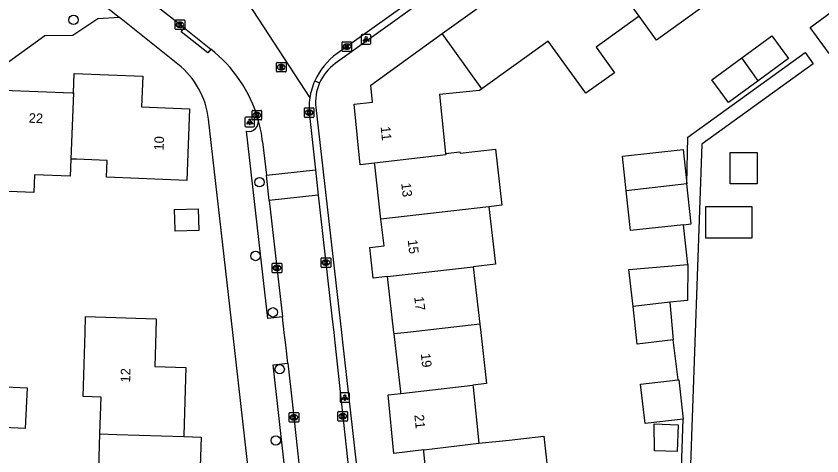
# Model space of a CAD drawing. Extents: x 158461 to 159795, y 387220 to 388672.
# Drawn here: x 159340 to 159424, y 387737.1 to 387783 of the extents above; entities that cross this region are included whole.
import ezdxf

# ---------------------------------------------------------------- set-up
doc = ezdxf.new("R2010")
doc.units = 0
for name, color, linetype in [('IMGEO_Boom', 7, 'Continuous'), ('IMGEO_Kolk', 7, 'Continuous'), ('IMGEO_Lichtpunt', 7, 'Continuous'), ('IMGEO_Pand', 7, 'Continuous'), ('IMGEO_Pand_nummerreeks', 7, 'Continuous'), ('IMGEO_Rijbaan_lokaal_open', 7, 'Continuous'), ('IMGEO_Rioolput', 7, 'Continuous'), ('IMGEO_Voetpad_open', 7, 'Continuous')]:
    doc.layers.add(name, color=color, linetype=linetype)

msp = doc.modelspace()

# ---------------------------------------------------------------- linework, layer by layer
at = {"layer": 'IMGEO_Boom'}
for centre in [(159345.985, 387782.578), (159365.374, 387765.653), (159364.968, 387757.97), (159366.768, 387752.095), (159367.476, 387746.155), (159367.069, 387738.739)]:
    msp.add_circle(centre, 0.489, dxfattribs=at)
at = {"layer": 'IMGEO_Kolk'}
for p, q in [((159356.576, 387781.651), (159356.576, 387782.503)), ((159356.651, 387782.577), (159357.503, 387782.577)), ((159357.064, 387782.357), (159357.089, 387782.357)), ((159357.577, 387782.503), (159357.577, 387781.651)), ((159357.503, 387781.577), (159356.651, 387781.577)), ((159357.087, 387781.797), (159357.062, 387781.797)), ((159373.981, 387779.37), (159373.981, 387780.222)), ((159374.056, 387780.296), (159374.908, 387780.296)), ((159374.492, 387779.516), (159374.467, 387779.516)), ((159374.469, 387780.076), (159374.494, 387780.076)), ((159374.982, 387780.222), (159374.982, 387779.37)), ((159374.908, 387779.296), (159374.056, 387779.296)), ((159364.593, 387772.225), (159364.593, 387773.077)), ((159364.668, 387773.151), (159365.52, 387773.151)), ((159365.081, 387772.931), (159365.106, 387772.931)), ((159365.594, 387773.077), (159365.594, 387772.225)), ((159370.049, 387772.487), (159370.049, 387773.339)), ((159370.124, 387773.413), (159370.976, 387773.413)), ((159370.537, 387773.193), (159370.562, 387773.193)), ((159371.05, 387773.339), (159371.05, 387772.487)), ((159365.52, 387772.151), (159364.668, 387772.151)), ((159365.104, 387772.371), (159365.079, 387772.371)), ((159370.976, 387772.413), (159370.124, 387772.413)), ((159370.56, 387772.633), (159370.535, 387772.633)), ((159371.795, 387756.85), (159371.795, 387757.702)), ((159371.87, 387757.776), (159372.722, 387757.776)), ((159372.796, 387757.702), (159372.796, 387756.85)), ((159366.693, 387756.298), (159366.693, 387757.15)), ((159366.768, 387757.224), (159367.62, 387757.224)), ((159367.181, 387757.004), (159367.206, 387757.004)), ((159367.694, 387757.15), (159367.694, 387756.298)), ((159372.306, 387756.996), (159372.281, 387756.996)), ((159372.283, 387757.556), (159372.308, 387757.556)), ((159367.62, 387756.224), (159366.768, 387756.224)), ((159367.204, 387756.444), (159367.179, 387756.444)), ((159372.722, 387756.776), (159371.87, 387756.776)), ((159373.554, 387740.833), (159373.554, 387741.685)), ((159373.629, 387741.759), (159374.481, 387741.759)), ((159374.555, 387741.685), (159374.555, 387740.833)), ((159368.464, 387740.718), (159368.464, 387741.57)), ((159368.539, 387741.644), (159369.391, 387741.644)), ((159368.975, 387740.864), (159368.95, 387740.864)), ((159368.952, 387741.424), (159368.977, 387741.424)), ((159369.465, 387741.57), (159369.465, 387740.718)), ((159374.065, 387740.979), (159374.04, 387740.979)), ((159374.042, 387741.539), (159374.067, 387741.539)), ((159369.391, 387740.644), (159368.539, 387740.644)), ((159374.481, 387740.759), (159373.629, 387740.759))]:
    msp.add_line(p, q, dxfattribs=at)
for points in [[(159356.576, 387781.651), (159356.576, 387782.503)], [(159356.651, 387782.577), (159357.503, 387782.577)], [(159356.897, 387782.277), (159357.02, 387782.277), (159357.02, 387782.126), (159357.15, 387782.277), (159357.314, 387782.277), (159357.168, 387782.126), (159357.321, 387781.877), (159357.169, 387781.877), (159357.084, 387782.041), (159357.02, 387781.974), (159357.02, 387781.877), (159356.897, 387781.877), (159356.897, 387782.277)], [(159357.577, 387782.503), (159357.577, 387781.651)], [(159357.503, 387781.577), (159356.651, 387781.577)], [(159373.981, 387779.37), (159373.981, 387780.222)], [(159374.056, 387780.296), (159374.908, 387780.296)], [(159374.302, 387779.996), (159374.425, 387779.996), (159374.425, 387779.845), (159374.555, 387779.996), (159374.719, 387779.996), (159374.573, 387779.845), (159374.726, 387779.596), (159374.574, 387779.596), (159374.489, 387779.76), (159374.425, 387779.693), (159374.425, 387779.596), (159374.302, 387779.596), (159374.302, 387779.996)], [(159374.982, 387780.222), (159374.982, 387779.37)], [(159374.908, 387779.296), (159374.056, 387779.296)], [(159364.593, 387772.225), (159364.593, 387773.077)], [(159364.668, 387773.151), (159365.52, 387773.151)], [(159364.914, 387772.851), (159365.037, 387772.851), (159365.037, 387772.7), (159365.167, 387772.851), (159365.331, 387772.851), (159365.185, 387772.7), (159365.338, 387772.451), (159365.186, 387772.451), (159365.101, 387772.615), (159365.037, 387772.548), (159365.037, 387772.451), (159364.914, 387772.451), (159364.914, 387772.851)], [(159365.594, 387773.077), (159365.594, 387772.225)], [(159370.049, 387772.487), (159370.049, 387773.339)], [(159370.124, 387773.413), (159370.976, 387773.413)], [(159370.37, 387773.113), (159370.493, 387773.113), (159370.493, 387772.962), (159370.623, 387773.113), (159370.787, 387773.113), (159370.641, 387772.962), (159370.794, 387772.713), (159370.642, 387772.713), (159370.557, 387772.877), (159370.493, 387772.81), (159370.493, 387772.713), (159370.37, 387772.713), (159370.37, 387773.113)], [(159371.05, 387773.339), (159371.05, 387772.487)], [(159365.52, 387772.151), (159364.668, 387772.151)], [(159370.976, 387772.413), (159370.124, 387772.413)], [(159371.795, 387756.85), (159371.795, 387757.702)], [(159371.87, 387757.776), (159372.722, 387757.776)], [(159372.796, 387757.702), (159372.796, 387756.85)], [(159366.693, 387756.298), (159366.693, 387757.15)], [(159366.768, 387757.224), (159367.62, 387757.224)], [(159367.014, 387756.924), (159367.137, 387756.924), (159367.137, 387756.773), (159367.267, 387756.924), (159367.431, 387756.924), (159367.285, 387756.773), (159367.438, 387756.524), (159367.286, 387756.524), (159367.201, 387756.688), (159367.137, 387756.621), (159367.137, 387756.524), (159367.014, 387756.524), (159367.014, 387756.924)], [(159367.694, 387757.15), (159367.694, 387756.298)], [(159372.116, 387757.476), (159372.239, 387757.476), (159372.239, 387757.325), (159372.369, 387757.476), (159372.533, 387757.476), (159372.387, 387757.325), (159372.54, 387757.076), (159372.388, 387757.076), (159372.303, 387757.24), (159372.239, 387757.173), (159372.239, 387757.076), (159372.116, 387757.076), (159372.116, 387757.476)], [(159367.62, 387756.224), (159366.768, 387756.224)], [(159372.722, 387756.776), (159371.87, 387756.776)], [(159373.554, 387740.833), (159373.554, 387741.685)], [(159373.629, 387741.759), (159374.481, 387741.759)], [(159374.555, 387741.685), (159374.555, 387740.833)], [(159368.464, 387740.718), (159368.464, 387741.57)], [(159368.539, 387741.644), (159369.391, 387741.644)], [(159368.785, 387741.344), (159368.908, 387741.344), (159368.908, 387741.193), (159369.038, 387741.344), (159369.202, 387741.344), (159369.056, 387741.193), (159369.209, 387740.944), (159369.057, 387740.944), (159368.972, 387741.108), (159368.908, 387741.041), (159368.908, 387740.944), (159368.785, 387740.944), (159368.785, 387741.344)], [(159369.465, 387741.57), (159369.465, 387740.718)], [(159373.875, 387741.459), (159373.998, 387741.459), (159373.998, 387741.308), (159374.128, 387741.459), (159374.292, 387741.459), (159374.146, 387741.308), (159374.299, 387741.059), (159374.147, 387741.059), (159374.062, 387741.223), (159373.998, 387741.156), (159373.998, 387741.059), (159373.875, 387741.059), (159373.875, 387741.459)], [(159369.391, 387740.644), (159368.539, 387740.644)], [(159374.481, 387740.759), (159373.629, 387740.759)]]:
    msp.add_lwpolyline(points, dxfattribs=at)
for centre, start, end in [((159356.653, 387782.501), 91.55205, 178.44795), ((159356.653, 387782.501), 91.55205, 178.44795), ((159357.501, 387782.501), 1.55205, 88.44795), ((159357.501, 387782.501), 1.55205, 88.44795), ((159356.653, 387781.653), 181.55205, 268.44795), ((159356.653, 387781.653), 181.55205, 268.44795), ((159357.501, 387781.653), 271.55205, 358.44795), ((159357.501, 387781.653), 271.55205, 358.44795), ((159374.058, 387780.22), 91.55205, 178.44795), ((159374.058, 387780.22), 91.55205, 178.44795), ((159374.906, 387780.22), 1.55205, 88.44795), ((159374.906, 387780.22), 1.55205, 88.44795), ((159374.058, 387779.372), 181.55205, 268.44795), ((159374.058, 387779.372), 181.55205, 268.44795), ((159374.906, 387779.372), 271.55205, 358.44795), ((159374.906, 387779.372), 271.55205, 358.44795), ((159364.67, 387773.075), 91.55205, 178.44795), ((159364.67, 387773.075), 91.55205, 178.44795), ((159365.518, 387773.075), 1.55205, 88.44795), ((159365.518, 387773.075), 1.55205, 88.44795), ((159370.126, 387773.337), 91.55205, 178.44795), ((159370.126, 387773.337), 91.55205, 178.44795), ((159370.974, 387773.337), 1.55205, 88.44795), ((159370.974, 387773.337), 1.55205, 88.44795), ((159364.67, 387772.227), 181.55205, 268.44795), ((159364.67, 387772.227), 181.55205, 268.44795), ((159365.518, 387772.227), 271.55205, 358.44795), ((159365.518, 387772.227), 271.55205, 358.44795), ((159370.126, 387772.489), 181.55205, 268.44795), ((159370.126, 387772.489), 181.55205, 268.44795), ((159370.974, 387772.489), 271.55205, 358.44795), ((159370.974, 387772.489), 271.55205, 358.44795), ((159371.872, 387757.7), 91.55205, 178.44795), ((159371.872, 387757.7), 91.55205, 178.44795), ((159372.72, 387757.7), 1.55205, 88.44795), ((159372.72, 387757.7), 1.55205, 88.44795), ((159366.77, 387757.148), 91.55205, 178.44795), ((159366.77, 387757.148), 91.55205, 178.44795), ((159367.618, 387757.148), 1.55205, 88.44795), ((159367.618, 387757.148), 1.55205, 88.44795), ((159371.872, 387756.852), 181.55205, 268.44795), ((159371.872, 387756.852), 181.55205, 268.44795), ((159372.72, 387756.852), 271.55205, 358.44795), ((159372.72, 387756.852), 271.55205, 358.44795), ((159366.77, 387756.3), 181.55205, 268.44795), ((159366.77, 387756.3), 181.55205, 268.44795), ((159367.618, 387756.3), 271.55205, 358.44795), ((159367.618, 387756.3), 271.55205, 358.44795), ((159373.631, 387741.683), 91.55205, 178.44795), ((159373.631, 387741.683), 91.55205, 178.44795), ((159374.479, 387741.683), 1.55205, 88.44795), ((159374.479, 387741.683), 1.55205, 88.44795), ((159368.541, 387741.568), 91.55205, 178.44795), ((159368.541, 387741.568), 91.55205, 178.44795), ((159369.389, 387741.568), 1.55205, 88.44795), ((159369.389, 387741.568), 1.55205, 88.44795), ((159373.631, 387740.835), 181.55205, 268.44795), ((159373.631, 387740.835), 181.55205, 268.44795), ((159374.479, 387740.835), 271.55205, 358.44795), ((159374.479, 387740.835), 271.55205, 358.44795), ((159368.541, 387740.72), 181.55205, 268.44795), ((159368.541, 387740.72), 181.55205, 268.44795), ((159369.389, 387740.72), 271.55205, 358.44795), ((159369.389, 387740.72), 271.55205, 358.44795)]:
    msp.add_arc(centre, 0.0765, start, end, dxfattribs=at)
for centre, major_axis, ratio, start_param, end_param in [((159357.063, 387782.077), (-0.387, 0.002), 0.722429, 4.712389, 7.853982), ((159357.088, 387782.077), (-0.39, 0.002), 0.717154, 1.570796, 4.712389), ((159374.468, 387779.796), (-0.387, 0.002), 0.722429, 4.712389, 7.853982), ((159374.493, 387779.796), (-0.39, 0.002), 0.717154, 1.570796, 4.712389), ((159365.08, 387772.651), (-0.387, 0.002), 0.722429, 4.712389, 7.853982), ((159365.105, 387772.651), (-0.39, 0.002), 0.717154, 1.570796, 4.712389), ((159370.536, 387772.913), (-0.387, 0.002), 0.722429, 4.712389, 7.853982), ((159370.561, 387772.913), (-0.39, 0.002), 0.717154, 1.570796, 4.712389), ((159367.18, 387756.724), (-0.387, 0.002), 0.722429, 4.712389, 7.853982), ((159367.205, 387756.724), (-0.39, 0.002), 0.717154, 1.570796, 4.712389), ((159372.282, 387757.276), (-0.387, 0.002), 0.722429, 4.712389, 7.853982), ((159372.307, 387757.276), (-0.39, 0.002), 0.717154, 1.570796, 4.712389), ((159368.951, 387741.144), (-0.387, 0.002), 0.722429, 4.712389, 7.853982), ((159368.976, 387741.144), (-0.39, 0.002), 0.717154, 1.570796, 4.712389), ((159374.041, 387741.259), (-0.387, 0.002), 0.722429, 4.712389, 7.853982), ((159374.066, 387741.259), (-0.39, 0.002), 0.717154, 1.570796, 4.712389)]:
    msp.add_ellipse(centre, major_axis=major_axis, ratio=ratio, start_param=start_param, end_param=end_param, dxfattribs=at)
at = {"layer": 'IMGEO_Lichtpunt'}
for p, q in [((159375.987, 387780.958), (159375.987, 387780.151)), ((159375.987, 387780.958), (159375.987, 387780.151)), ((159376.889, 387781.053), (159376.081, 387781.053)), ((159376.889, 387781.053), (159376.081, 387781.053)), ((159376.983, 387780.151), (159376.983, 387780.958)), ((159376.983, 387780.151), (159376.983, 387780.958)), ((159376.081, 387780.057), (159376.889, 387780.057)), ((159376.081, 387780.057), (159376.889, 387780.057)), ((159363.851, 387772.351), (159363.851, 387771.544)), ((159363.851, 387772.351), (159363.851, 387771.544)), ((159364.753, 387772.446), (159363.945, 387772.446)), ((159364.753, 387772.446), (159363.945, 387772.446)), ((159364.847, 387771.544), (159364.847, 387772.351)), ((159364.847, 387771.544), (159364.847, 387772.351)), ((159363.945, 387771.45), (159364.753, 387771.45)), ((159363.945, 387771.45), (159364.753, 387771.45)), ((159373.776, 387743.613), (159373.776, 387742.806)), ((159373.776, 387743.613), (159373.776, 387742.806)), ((159374.678, 387743.708), (159373.87, 387743.708)), ((159374.678, 387743.708), (159373.87, 387743.708)), ((159374.772, 387742.806), (159374.772, 387743.613)), ((159374.772, 387742.806), (159374.772, 387743.613)), ((159373.87, 387742.712), (159374.678, 387742.712)), ((159373.87, 387742.712), (159374.678, 387742.712))]:
    msp.add_line(p, q, dxfattribs=at)
for points in [[(159376.361, 387780.622), (159376.4, 387780.594), (159376.212, 387780.332), (159376.174, 387780.359), (159376.361, 387780.622)], [(159376.463, 387780.574), (159376.51, 387780.574), (159376.51, 387780.252), (159376.463, 387780.252), (159376.463, 387780.574)], [(159376.573, 387780.594), (159376.611, 387780.621), (159376.798, 387780.359), (159376.759, 387780.331), (159376.573, 387780.594)], [(159364.225, 387772.015), (159364.264, 387771.987), (159364.076, 387771.725), (159364.038, 387771.752), (159364.225, 387772.015)], [(159364.327, 387771.967), (159364.374, 387771.967), (159364.374, 387771.645), (159364.327, 387771.645), (159364.327, 387771.967)], [(159364.437, 387771.987), (159364.475, 387772.014), (159364.662, 387771.752), (159364.623, 387771.724), (159364.437, 387771.987)], [(159374.15, 387743.277), (159374.189, 387743.249), (159374.001, 387742.987), (159373.963, 387743.014), (159374.15, 387743.277)], [(159374.252, 387743.229), (159374.299, 387743.229), (159374.299, 387742.907), (159374.252, 387742.907), (159374.252, 387743.229)], [(159374.362, 387743.249), (159374.4, 387743.276), (159374.587, 387743.014), (159374.548, 387742.986), (159374.362, 387743.249)]]:
    msp.add_lwpolyline(points, dxfattribs=at)
for centre in [(159376.486, 387780.756), (159364.35, 387772.149), (159374.275, 387743.411)]:
    msp.add_circle(centre, 0.0994, dxfattribs=at)
for centre, start, end in [((159376.081, 387780.958), 90, 180), ((159376.081, 387780.958), 90, 180), ((159376.889, 387780.958), 0, 90), ((159376.889, 387780.958), 0, 90), ((159376.081, 387780.151), 180, 270), ((159376.081, 387780.151), 180, 270), ((159376.889, 387780.151), 270, 0), ((159376.889, 387780.151), 270, 360), ((159363.945, 387772.351), 90, 180), ((159363.945, 387772.351), 90, 180), ((159364.753, 387772.351), 0, 90), ((159364.753, 387772.351), 0, 90), ((159363.945, 387771.544), 180, 270), ((159363.945, 387771.544), 180, 270), ((159364.753, 387771.544), 270, 0), ((159364.753, 387771.544), 270, 360), ((159373.87, 387743.613), 90, 180), ((159373.87, 387743.613), 90, 180), ((159374.678, 387743.613), 0, 90), ((159374.678, 387743.613), 0, 90), ((159373.87, 387742.806), 180, 270), ((159373.87, 387742.806), 180, 270), ((159374.678, 387742.806), 270, 0), ((159374.678, 387742.806), 270, 360)]:
    msp.add_arc(centre, 0.0946, start, end, dxfattribs=at)
at = {"layer": 'IMGEO_Pand'}
for points in [[(159384.435, 387781.15), (159398.814, 387791.495), (159399.667, 387790.31)], [(159404.957, 387782.973), (159399.667, 387790.31)], [(159411.756, 387784.056), (159406.763, 387780.463), (159404.957, 387782.973)], [(159422.797, 387781.784), (159426.051, 387784.18), (159428.032, 387781.491), (159424.778, 387779.094), (159422.797, 387781.784)], [(159404.957, 387782.973), (159400.465, 387779.741), (159402.383, 387777.078), (159399.397, 387774.93), (159395.473, 387780.38), (159388.561, 387775.407)], [(159377.368, 387767.655), (159375.869, 387767.483), (159375.235, 387773.804), (159377.156, 387773.997), (159376.977, 387775.785), (159384.435, 387781.15)], [(159388.561, 387775.407), (159384.435, 387781.15)], [(159415.671, 387778.611), (159418.794, 387780.91), (159420.529, 387778.554), (159417.379, 387776.236)], [(159417.379, 387776.236), (159414.288, 387773.961), (159412.554, 387776.317), (159415.671, 387778.611)], [(159417.379, 387776.236), (159415.671, 387778.611)], [(159345.973, 387774.968), (159346.049, 387776.978), (159353.2, 387776.709), (159353.079, 387773.507), (159358.06, 387773.32), (159357.779, 387765.856), (159352.783, 387766.044), (159349.434, 387766.17), (159349.501, 387767.93), (159346.299, 387768.051), (159345.712, 387768.073)], [(159388.561, 387775.407), (159388.309, 387775.226), (159384.158, 387774.81), (159384.774, 387768.666)], [(159345.712, 387768.073), (159345.645, 387766.289), (159341.898, 387766.43), (159341.829, 387764.585), (159338.382, 387764.715), (159333.385, 387764.903), (159333.658, 387772.167), (159338.556, 387771.983), (159338.679, 387775.243), (159345.826, 387774.974), (159345.973, 387774.968)], [(159345.973, 387774.968), (159345.712, 387768.073)], [(159384.774, 387768.666), (159384.79, 387768.507), (159377.368, 387767.655)], [(159384.774, 387768.666), (159386.268, 387768.832), (159386.286, 387768.675), (159389.965, 387769.096), (159390.639, 387763.26), (159389.28, 387763.104)], [(159403.619, 387764.751), (159403.222, 387768.386), (159409.542, 387769.075), (159409.934, 387765.476)], [(159417.271, 387765.507), (159414.452, 387765.507), (159414.452, 387768.766), (159417.271, 387768.766), (159417.271, 387765.507)], [(159378.038, 387761.813), (159377.387, 387767.489), (159377.368, 387767.655)], [(159409.934, 387765.476), (159403.619, 387764.751)], [(159409.581, 387761.222), (159410.388, 387761.31), (159409.934, 387765.476)], [(159409.581, 387761.222), (159404.069, 387760.622), (159403.619, 387764.751)], [(159356.519, 387762.813), (159358.987, 387762.875), (159359.044, 387760.617), (159356.575, 387760.556), (159356.571, 387760.716), (159356.519, 387762.813)], [(159389.28, 387763.104), (159378.038, 387761.813)], [(159389.28, 387763.104), (159389.971, 387757.12), (159387.651, 387756.854)], [(159416.699, 387759.836), (159411.911, 387759.836), (159411.911, 387763.126), (159416.699, 387763.126), (159416.699, 387759.836)], [(159378.724, 387755.83), (159377.231, 387755.659), (159376.865, 387758.848), (159378.358, 387759.019), (159378.038, 387761.813)], [(159378.724, 387755.83), (159387.651, 387756.854)], [(159387.651, 387756.854), (159388.343, 387750.864)], [(159404.33, 387752.698), (159403.9, 387756.573), (159410.032, 387757.078)], [(159410.032, 387757.078), (159409.995, 387753.344), (159408.167, 387753.139)], [(159379.41, 387749.839), (159379.392, 387750), (159378.724, 387755.83)], [(159408.167, 387753.139), (159404.33, 387752.698)], [(159408.506, 387749.233), (159404.762, 387748.79), (159404.33, 387752.698)], [(159408.167, 387753.139), (159408.506, 387749.233)], [(159348.74, 387739.422), (159348.857, 387743.255), (159346.983, 387743.312), (159347.186, 387750), (159347.236, 387751.644), (159354.6, 387751.419), (159354.557, 387750), (159354.448, 387746.446), (159357.706, 387746.347), (159357.491, 387739.3), (159357.486, 387739.15)], [(159388.343, 387750.864), (159380.814, 387750), (159379.41, 387749.839)], [(159388.343, 387750.864), (159388.443, 387750), (159389.059, 387744.67), (159387.635, 387744.507)], [(159380.121, 387743.644), (159380.104, 387743.793), (159379.41, 387749.839)], [(159409.559, 387740.941), (159405.577, 387740.489), (159405.111, 387744.599), (159409.013, 387745.042)], [(159409.013, 387745.042), (159409.093, 387745.051), (159409.559, 387740.941)], [(159337.413, 387744.407), (159341.141, 387744.219), (159340.926, 387739.974), (159337.198, 387740.163), (159337.413, 387744.407)], [(159380.121, 387743.644), (159387.635, 387744.507)], [(159387.635, 387744.507), (159387.655, 387744.308), (159388.243, 387738.447)], [(159382.497, 387737.754), (159379.388, 387737.379), (159378.775, 387743.49), (159380.121, 387743.644)], [(159408.926, 387737.576), (159406.546, 387737.665), (159406.52, 387740.47), (159409.03, 387740.377), (159408.926, 387737.576)], [(159348.384, 387727.523), (159348.636, 387735.79), (159348.74, 387739.422)], [(159348.74, 387739.422), (159350.483, 387739.363), (159357.486, 387739.15)], [(159357.486, 387739.15), (159359.276, 387739.095), (159359.058, 387731.927), (159355.944, 387732.022), (159355.8, 387727.296)], [(159388.243, 387738.447), (159391.404, 387738.764), (159395.018, 387739.173), (159395.698, 387733.245), (159392, 387732.821)], [(159382.497, 387737.754), (159388.243, 387738.447)], [(159383.095, 387731.799), (159382.518, 387737.545), (159382.497, 387737.754)]]:
    msp.add_lwpolyline(points, dxfattribs=at)
at = {"layer": 'IMGEO_Rijbaan_lokaal_open'}
for points in [[(159401.16, 387798.819), (159373.47, 387779.072)], [(159343.181, 387788.954), (159350.758, 387782.83)], [(159357.507, 387781.739), (159351.361, 387786.58)], [(159364.162, 387784.367), (159370.619, 387774.451)], [(159350.758, 387782.83), (159348.5, 387782.677), (159345.903, 387780.95), (159342.993, 387780.933), (159327.192, 387769.485)], [(159357.507, 387781.739), (159360.29, 387779.546)], [(159370.58, 387772.598), (159371.212, 387766.962)], [(159365.693, 387769.879), (159366.091, 387766.388)], [(159366.091, 387766.388), (159371.212, 387766.962)], [(159371.212, 387766.962), (159371.508, 387764.318)], [(159366.393, 387763.744), (159366.091, 387766.388)], [(159371.508, 387764.318), (159366.393, 387763.744)], [(159366.393, 387763.744), (159367.774, 387751.64)], [(159371.508, 387764.318), (159372.922, 387751.711), (159373.108, 387750), (159373.223, 387748.938), (159375.902, 387724.248)], [(159368.326, 387746.798), (159368.11, 387748.695), (159367.961, 387750), (159367.774, 387751.64)], [(159368.326, 387746.798), (159368.821, 387742.459), (159369.976, 387731.882)]]:
    msp.add_lwpolyline(points, dxfattribs=at)
for centre, radius, start, end in [((159351.423, 387768.245), 14.364, 16.02707, 51.8814), ((159377.539, 387773.371), 7.004, 125.51589, 155.92724), ((159377.593, 387773.357), 7.059, 155.99912, 171.0822), ((159377.547, 387773.378), 7.011, 171.19843, 186.39012), ((159351.626, 387768.292), 14.156, 6.43575, 16.07069)]:
    msp.add_arc(centre, radius, start, end, dxfattribs=at)
at = {"layer": 'IMGEO_Rioolput'}
for p, q in [((159367.143, 387777.231), (159367.143, 387778.083)), ((159367.218, 387778.157), (159368.07, 387778.157)), ((159367.631, 387777.937), (159367.656, 387777.937)), ((159368.144, 387778.083), (159368.144, 387777.231)), ((159368.07, 387777.157), (159367.218, 387777.157)), ((159367.654, 387777.377), (159367.629, 387777.377))]:
    msp.add_line(p, q, dxfattribs=at)
for points in [[(159367.143, 387777.231), (159367.143, 387778.083)], [(159367.218, 387778.157), (159368.07, 387778.157)], [(159367.732, 387777.855), (159367.48, 387777.857), (159367.48, 387777.457)], [(159368.144, 387778.083), (159368.144, 387777.231)], [(159368.07, 387777.157), (159367.218, 387777.157)], [(159367.48, 387777.457), (159367.604, 387777.457), (159367.604, 387777.619), (159367.615, 387777.619)], [(159367.658, 387777.776), (159367.604, 387777.776), (159367.604, 387777.695)], [(159367.604, 387777.695), (159367.656, 387777.695)], [(159367.662, 387777.59), (159367.733, 387777.457), (159367.873, 387777.457), (159367.808, 387777.583)]]:
    msp.add_lwpolyline(points, dxfattribs=at)
for centre, radius, start, end in [((159367.22, 387778.081), 0.0765, 91.55205, 178.44795), ((159367.22, 387778.081), 0.0765, 91.55205, 178.44795), ((159367.731, 387777.745), 0.109, 350.36119, 89.41601), ((159368.068, 387778.081), 0.0765, 1.55205, 88.44795), ((159368.068, 387778.081), 0.0765, 1.55205, 88.44795), ((159367.22, 387777.233), 0.0765, 181.55205, 268.44795), ((159367.22, 387777.233), 0.0765, 181.55205, 268.44795), ((159367.614, 387777.566), 0.0533, 26.02933, 88.69889), ((159367.64, 387777.884), 0.19, 274.7715, 282.96867), ((159367.664, 387777.68), 0.0964, 77.00612, 93.18647), ((159367.678, 387777.737), 0.0378, 276.66336, 79.67722), ((159367.729, 387777.745), 0.112, 277.58423, 350.98172), ((159367.713, 387777.53), 0.108, 29.51342, 73.79051), ((159368.068, 387777.233), 0.0765, 271.55205, 358.44795), ((159368.068, 387777.233), 0.0765, 271.55205, 358.44795)]:
    msp.add_arc(centre, radius, start, end, dxfattribs=at)
for centre, major_axis, ratio, start_param, end_param in [((159367.63, 387777.657), (-0.387, 0.002), 0.722429, 4.712389, 7.853982), ((159367.655, 387777.657), (-0.39, 0.002), 0.717154, 1.570796, 4.712389)]:
    msp.add_ellipse(centre, major_axis=major_axis, ratio=ratio, start_param=start_param, end_param=end_param, dxfattribs=at)
at = {"layer": 'IMGEO_Voetpad_open'}
for points in [[(159437.494, 387824.009), (159373.276, 387778.027)], [(159356.874, 387777.957), (159350.758, 387782.83)], [(159360.29, 387779.546), (159359.98, 387779.154), (159357.197, 387781.347), (159357.507, 387781.739)], [(159409.934, 387765.476), (159410.032, 387770.372), (159422.261, 387779.166), (159423.1, 387778), (159411.48, 387769.643), (159409.801, 387721.471)], [(159371.144, 387776.228), (159371.637, 387776.011)], [(159371.246, 387773.443), (159373.911, 387750), (159374.027, 387748.976), (159376.749, 387725.042)], [(159365.624, 387723.25), (159362.757, 387748.44), (159362.58, 387750), (159360.049, 387772.242)], [(159367.774, 387751.64), (159366.248, 387751.466), (159364.025, 387770.966)], [(159410.032, 387757.078), (159409.581, 387761.222)], [(159409.013, 387745.042), (159408.506, 387749.233)], [(159369.976, 387731.882), (159368.45, 387731.707), (159366.8, 387746.623), (159368.326, 387746.798)], [(159409.293, 387733.816), (159409.559, 387740.941)]]:
    msp.add_lwpolyline(points, dxfattribs=at)
for centre, radius, start, end in [((159351.527, 387771.247), 8.58, 6.66073, 51.44848), ((159376.157, 387774.01), 4.943, 125.65292, 156.12513), ((159376.163, 387774.008), 4.949, 156.12859, 186.55684), ((159364.216, 387771.986), 1.038, 259.41844, 12.49982)]:
    msp.add_arc(centre, radius, start, end, dxfattribs=at)

# ---------------------------------------------------------------- texts
at = {"layer": 'IMGEO_Pand_nummerreeks'}
for s, rotation, p in [('22', 357.84568, (159341.299, 387771.863)), ('11', 275.72937, (159378.004, 387771.441)), ('10', 87.84589, (159355.374, 387768.95)), ('13', 276.54297, (159380.147, 387765.545)), ('15', 276.54297, (159380.826, 387759.621)), ('17', 276.54101, (159381.505, 387753.697)), ('19', 276.54297, (159382.184, 387747.773)), ('12', 88.28134, (159351.88, 387744.768)), ('21', 275.72937, (159381.517, 387741.397))]:
    msp.add_text(s, height=1, rotation=rotation, dxfattribs=at).set_placement(p)

doc.saveas('drawing.dxf')
